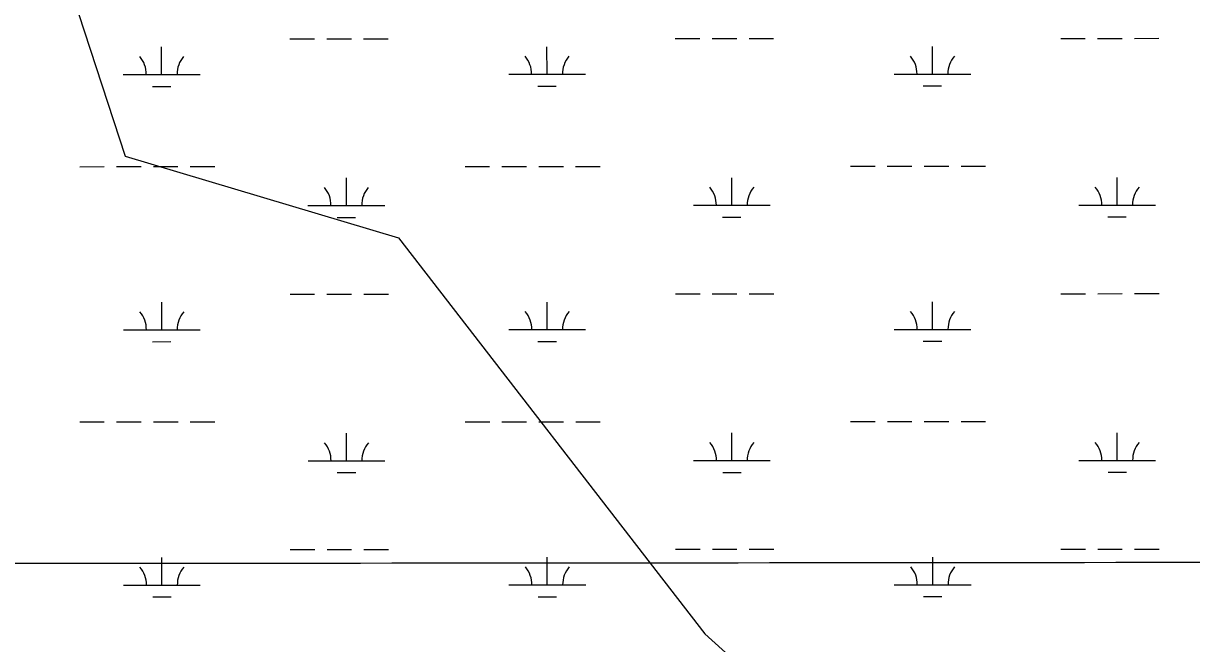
# Model space of a CAD drawing. Extents: x 3279314 to 3317160, y 734079 to 759431.
# Drawn here: x 3312365 to 3313886, y 745427 to 746235 of the extents above; entities that cross this region are included whole.
import ezdxf

# ---------------------------------------------------------------- set-up
doc = ezdxf.new("R2010")
doc.units = 0
for name, color, linetype in [('V-GRID-MAJR', 7, 'Continuous'), ('V-TOPO-SHOR', 7, 'Continuous'), ('V-WETL-SWMP', 7, 'Continuous')]:
    doc.layers.add(name, color=color, linetype=linetype)

msp = doc.modelspace()

# ---------------------------------------------------------------- linework, layer by layer
at = {"layer": 'V-GRID-MAJR'}
msp.add_spline([(3283456.6, 745517.7), (3286079.8, 745518), (3291326.2, 745519.1), (3296572.6, 745521), (3301819.1, 745523.7), (3307065.5, 745527.1), (3312312, 745531.3), (3314935.2, 745533.7)], degree=3, dxfattribs=at)
at = {"layer": 'V-TOPO-SHOR'}
msp.add_lwpolyline([(3311282.9, 748280.1), (3311374.4, 747890.3), (3311439.4, 747710.7), (3311574.1, 747527.6), (3311747.1, 747411.2), (3311978, 747011.8), (3312141.4, 746902.4), (3312208.8, 746715.1), (3312353.1, 746503), (3312497.5, 746061.9), (3312853.1, 745955.4), (3313252.2, 745439.6), (3313391.6, 745313.5), (3314012, 744455.2), (3314569.8, 743868.9), (3314781.3, 743697), (3314872.7, 743559.7), (3314937.1, 743540.1)], dxfattribs=at)
at = {"layer": 'V-WETL-SWMP'}
for p, q in [((3312711.9, 746214.8), (3312743.9, 746214.8)), ((3312759.9, 746214.8), (3312791.9, 746214.8)), ((3312807.9, 746214.8), (3312839.9, 746214.8)), ((3313213.8, 746215), (3313245.8, 746215)), ((3313261.8, 746215.1), (3313293.8, 746215.1)), ((3313309.8, 746215.1), (3313341.8, 746215.1)), ((3313715.7, 746215.3), (3313747.7, 746215.3)), ((3313763.7, 746215.3), (3313795.7, 746215.3)), ((3313811.7, 746215.3), (3313843.7, 746215.4)), ((3312544.8, 746168.3), (3312544.8, 746204.3)), ((3313046.8, 746168.5), (3313046.7, 746204.5)), ((3313548.7, 746168.8), (3313548.6, 746204.8)), ((3312494.8, 746168.2), (3312594.8, 746168.3)), ((3312996.8, 746168.5), (3313096.8, 746168.5)), ((3313498.7, 746168.7), (3313598.7, 746168.8)), ((3312532.9, 746152.8), (3312556.9, 746152.8)), ((3313034.8, 746153.1), (3313058.8, 746153.1)), ((3313536.7, 746153.3), (3313560.7, 746153.3)), ((3312438.1, 746048.1), (3312470.1, 746048.2)), ((3312486.1, 746048.2), (3312518.1, 746048.2)), ((3312534.1, 746048.2), (3312566.1, 746048.2)), ((3312582.1, 746048.2), (3312614.1, 746048.2)), ((3312940, 746048.4), (3312972, 746048.4)), ((3312988, 746048.4), (3313020, 746048.4)), ((3313036, 746048.4), (3313068, 746048.5)), ((3313084, 746048.5), (3313116, 746048.5)), ((3313441.9, 746048.6), (3313473.9, 746048.7)), ((3313489.9, 746048.7), (3313521.9, 746048.7)), ((3313537.9, 746048.7), (3313569.9, 746048.7)), ((3313585.9, 746048.7), (3313617.9, 746048.7)), ((3312785.4, 745997.6), (3312785.4, 746033.6)), ((3313287.3, 745997.8), (3313287.3, 746033.8)), ((3313789.2, 745998.1), (3313789.2, 746034.1)), ((3312735.4, 745997.5), (3312835.4, 745997.6)), ((3313237.3, 745997.8), (3313337.3, 745997.9)), ((3313739.2, 745998.1), (3313839.2, 745998.1)), ((3312773.4, 745982.1), (3312797.4, 745982.1)), ((3313275.3, 745982.4), (3313299.3, 745982.4)), ((3313777.2, 745982.6), (3313801.2, 745982.7)), ((3312712.1, 745882.1), (3312744.1, 745882.1)), ((3312760.1, 745882.1), (3312792.1, 745882.1)), ((3312808.1, 745882.2), (3312840.1, 745882.2)), ((3313214, 745882.4), (3313246, 745882.4)), ((3313262, 745882.4), (3313294, 745882.4)), ((3313310, 745882.4), (3313342, 745882.4)), ((3313715.9, 745882.6), (3313747.9, 745882.6)), ((3313763.9, 745882.6), (3313795.9, 745882.7)), ((3313811.9, 745882.7), (3313843.9, 745882.7)), ((3312545, 745835.6), (3312545, 745871.6)), ((3313046.9, 745835.8), (3313046.9, 745871.8)), ((3313548.8, 745836.1), (3313548.8, 745872.1)), ((3312495, 745835.6), (3312595, 745835.6)), ((3312996.9, 745835.8), (3313096.9, 745835.9)), ((3313498.8, 745836.1), (3313598.8, 745836.1)), ((3312533, 745820.1), (3312557, 745820.2)), ((3313034.9, 745820.4), (3313058.9, 745820.4)), ((3313536.8, 745820.7), (3313560.8, 745820.7)), ((3312438.2, 745715.5), (3312470.2, 745715.5)), ((3312486.2, 745715.5), (3312518.2, 745715.5)), ((3312534.2, 745715.5), (3312566.2, 745715.5)), ((3312582.2, 745715.5), (3312614.2, 745715.6)), ((3312940.1, 745715.7), (3312972.1, 745715.7)), ((3312988.1, 745715.7), (3313020.1, 745715.8)), ((3313036.1, 745715.8), (3313068.1, 745715.8)), ((3313084.1, 745715.8), (3313116.1, 745715.8)), ((3313442, 745716), (3313474, 745716)), ((3313490, 745716), (3313522, 745716)), ((3313538, 745716), (3313570, 745716)), ((3313586, 745716), (3313618, 745716.1)), ((3312785.6, 745664.9), (3312785.6, 745700.9)), ((3313287.5, 745665.2), (3313287.5, 745701.2)), ((3313789.4, 745665.4), (3313789.4, 745701.4)), ((3312735.6, 745664.9), (3312835.6, 745664.9)), ((3313237.5, 745665.1), (3313337.5, 745665.2)), ((3313739.4, 745665.4), (3313839.4, 745665.4)), ((3312773.6, 745649.5), (3312797.6, 745649.5)), ((3313275.5, 745649.7), (3313299.5, 745649.7)), ((3313777.4, 745650), (3313801.4, 745650)), ((3312545.2, 745502.9), (3312545.2, 745538.9)), ((3312712.2, 745549.4), (3312744.2, 745549.4)), ((3312760.2, 745549.5), (3312792.2, 745549.5)), ((3312808.2, 745549.5), (3312840.2, 745549.5)), ((3313047.1, 745503.2), (3313047.1, 745539.2)), ((3313214.1, 745549.7), (3313246.1, 745549.7)), ((3313262.1, 745549.7), (3313294.1, 745549.7)), ((3313310.1, 745549.7), (3313342.1, 745549.7)), ((3313549, 745503.4), (3313549, 745539.4)), ((3313716, 745549.9), (3313748, 745550)), ((3313764, 745550), (3313796, 745550)), ((3313812, 745550), (3313844, 745550)), ((3312495.2, 745502.9), (3312595.2, 745502.9)), ((3312997.1, 745503.1), (3313097.1, 745503.2)), ((3313499, 745503.4), (3313599, 745503.4)), ((3312533.2, 745487.5), (3312557.2, 745487.5)), ((3313035.1, 745487.7), (3313059.1, 745487.7)), ((3313537, 745488), (3313561, 745488))]:
    msp.add_line(p, q, dxfattribs=at)
for centre, start, end in [((3312489.6, 746168.7), 359.2573, 40.801), ((3312600.1, 746168.8), 139.2573, 180.801), ((3312991.5, 746169), 359.2573, 40.801), ((3313102, 746169), 139.2573, 180.801), ((3313493.4, 746169.2), 359.2573, 40.801), ((3313603.9, 746169.3), 139.2573, 180.801), ((3312730.2, 745998), 359.2573, 40.801), ((3312840.6, 745998.1), 139.2573, 180.801), ((3313232.1, 745998.3), 359.2573, 40.801), ((3313342.6, 745998.3), 139.2573, 180.801), ((3313734, 745998.5), 359.2573, 40.801), ((3313844.5, 745998.6), 139.2573, 180.801), ((3312489.8, 745836), 359.2573, 40.801), ((3312600.3, 745836.1), 139.2573, 180.801), ((3312991.7, 745836.3), 359.2573, 40.801), ((3313102.2, 745836.3), 139.2573, 180.801), ((3313493.6, 745836.5), 359.2573, 40.801), ((3313604.1, 745836.6), 139.2573, 180.801), ((3312730.3, 745665.3), 359.2573, 40.801), ((3312840.8, 745665.4), 139.2573, 180.801), ((3313232.2, 745665.6), 359.2573, 40.801), ((3313342.7, 745665.7), 139.2573, 180.801), ((3313734.1, 745665.9), 359.2573, 40.801), ((3313844.6, 745665.9), 139.2573, 180.801), ((3312489.9, 745503.4), 359.2573, 40.801), ((3312600.4, 745503.4), 139.2573, 180.801), ((3312991.9, 745503.6), 359.2573, 40.801), ((3313102.3, 745503.7), 139.2573, 180.801), ((3313493.8, 745503.9), 359.2573, 40.801), ((3313604.2, 745503.9), 139.2573, 180.801)]:
    msp.add_arc(centre, 35.2, start, end, dxfattribs=at)

doc.saveas('drawing.dxf')
